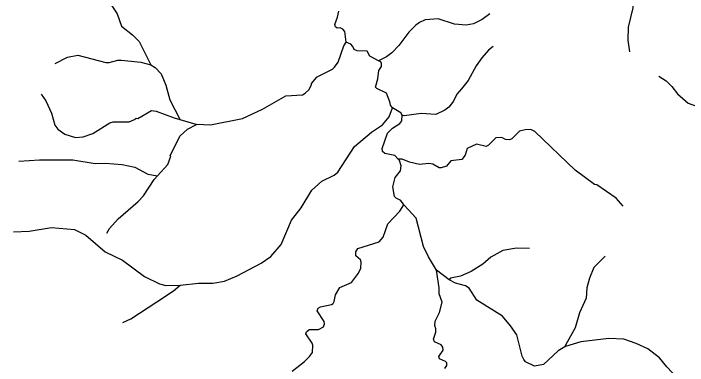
# Model space of a CAD drawing. Extents: x 393 to 446.6, y 8175.5 to 8231.
# Drawn here: x 426.191 to 430.783, y 8192.414 to 8194.81 of the extents above; entities that cross this region are included whole.
import ezdxf

# ---------------------------------------------------------------- set-up
doc = ezdxf.new("R2010")
doc.units = 0
doc.header["$LTSCALE"] = 0.064
doc.linetypes.add('LONG_DASHED', pattern=[7.5, 6, -1.5])
doc.layers.add('9', color=7, linetype='LONG_DASHED', lineweight=25)

msp = doc.modelspace()

# ---------------------------------------------------------------- linework, layer by layer
at = {"layer": '9'}
msp.add_line((429.1581, 8192.9968), (429.0729, 8193.0627), dxfattribs=at)
for points in [[(430.3895, 8194.5491), (430.3788, 8194.629), (430.3804, 8194.7178), (430.4127, 8194.8486), (430.4176, 8194.9632), (430.3998, 8195.0262), (430.3998, 8195.2184), (430.3697, 8195.3015)], [(426.6358, 8194.9692), (426.6825, 8194.9727), (426.7502, 8194.9668), (426.7794, 8194.954), (426.8344, 8194.9051), (426.8973, 8194.8082), (426.9264, 8194.7242), (427.0023, 8194.6645), (427.0475, 8194.6193), (427.1267, 8194.4618)], [(428.4571, 8194.6161), (428.4478, 8194.6873), (428.4338, 8194.7036), (428.4162, 8194.7118), (428.3958, 8194.7112), (428.3841, 8194.7194), (428.3794, 8194.7345), (428.3993, 8194.7859), (428.4074, 8194.8255)], [(429.4357, 8194.8079), (429.3841, 8194.7694), (429.3244, 8194.7404), (429.2759, 8194.7307), (429.1952, 8194.7371), (429.0838, 8194.7743), (428.995, 8194.7678), (428.9562, 8194.7501), (428.932, 8194.7307), (428.8835, 8194.6822), (428.8157, 8194.5918), (428.7689, 8194.5434), (428.7317, 8194.5143), (428.6818, 8194.4907), (428.6777, 8194.4887)], [(427.4381, 8194.0558), (427.534, 8194.0519), (427.7516, 8194.096), (427.8872, 8194.159), (428.0455, 8194.2494), (428.1601, 8194.2576), (428.1794, 8194.2675), (428.2027, 8194.2908), (428.2214, 8194.3235), (428.2214, 8194.3334), (428.2569, 8194.377), (428.2601, 8194.3786), (428.3652, 8194.4319), (428.3781, 8194.4449), (428.4023, 8194.4788), (428.441, 8194.5902), (428.4571, 8194.6161)], [(428.6777, 8194.4887), (428.6199, 8194.5199), (428.6001, 8194.5537), (428.5318, 8194.5555), (428.5131, 8194.5648), (428.5038, 8194.5858), (428.4886, 8194.601), (428.4571, 8194.6161)], [(429.4579, 8194.5865), (429.4261, 8194.5595), (429.3825, 8194.5095), (429.3437, 8194.4529), (429.2888, 8194.3545), (429.2436, 8194.2979), (429.2121, 8194.261), (429.1887, 8194.2123), (429.158, 8194.1719), (429.129, 8194.151), (429.0692, 8194.1235), (428.9675, 8194.1284), (428.8529, 8194.1138), (428.839, 8194.1175)], [(426.4762, 8194.4702), (426.5598, 8194.5127), (426.6293, 8194.5272), (426.8214, 8194.4771), (426.8424, 8194.4772), (426.9022, 8194.4933), (426.928, 8194.4933), (427.0588, 8194.4787), (427.1267, 8194.4618)], [(427.1267, 8194.4618), (427.1559, 8194.442), (427.1979, 8194.3988), (427.2282, 8194.323), (427.2574, 8194.2236), (427.3244, 8194.091), (427.3254, 8194.089)], [(428.7724, 8194.1688), (428.7592, 8194.1865), (428.7559, 8194.2091), (428.7317, 8194.2689), (428.6655, 8194.2995), (428.6574, 8194.3092), (428.6736, 8194.3657), (428.6795, 8194.4219), (428.6982, 8194.4499), (428.6993, 8194.4709), (428.6935, 8194.4802), (428.6777, 8194.4887)], [(430.5871, 8194.3829), (430.6375, 8194.3509), (430.642, 8194.348), (430.6759, 8194.3141), (430.7147, 8194.2624), (430.7874, 8194.1994), (430.8746, 8194.1687), (430.9327, 8194.1671), (431.0134, 8194.1881), (431.0683, 8194.1945), (431.2266, 8194.1816), (431.267, 8194.1897), (431.3922, 8194.2355)], [(426.3791, 8194.26), (426.4129, 8194.2156), (426.4511, 8194.1326), (426.4742, 8194.0509), (426.4936, 8194.0234), (426.5405, 8193.9879), (426.6147, 8193.9652), (426.6664, 8193.9701), (426.7326, 8193.9943), (426.8472, 8194.0654), (426.8715, 8194.0718), (426.9797, 8194.0734), (427.0168, 8194.088), (427.0265, 8194.0977), (427.0394, 8194.0961), (427.1315, 8194.1493), (427.1638, 8194.1461), (427.2865, 8194.1009), (427.3254, 8194.089)], [(427.3264, 8192.9605), (427.4512, 8192.9738), (427.5497, 8192.9754), (427.6288, 8192.9883), (427.7144, 8193.0239), (427.8791, 8193.1094), (427.9453, 8193.1562), (428.0148, 8193.2386), (428.0858, 8193.4033), (428.1504, 8193.4873), (428.223, 8193.6084), (428.2909, 8193.6698), (428.3749, 8193.7101), (428.4007, 8193.7295), (428.5153, 8193.9039), (428.63, 8194.0024), (428.7059, 8194.0525), (428.7495, 8194.1073), (428.7724, 8194.1688)], [(428.839, 8194.1175), (428.8296, 8194.135), (428.7724, 8194.1688)], [(428.8118, 8193.8182), (428.7898, 8193.8425), (428.7216, 8193.858), (428.7041, 8193.8697), (428.7029, 8193.8918), (428.7391, 8193.9956), (428.773, 8194.0295), (428.8232, 8194.0609), (428.8372, 8194.0784), (428.839, 8194.1175)], [(427.1732, 8193.7058), (427.2429, 8193.7828), (427.2633, 8193.8382), (427.259, 8193.8409), (427.3253, 8193.975), (427.3769, 8194.0234), (427.4377, 8194.0556), (427.4381, 8194.0558)], [(427.3254, 8194.089), (427.433, 8194.056), (427.4381, 8194.0558)], [(430.3446, 8193.4976), (430.2964, 8193.5535), (430.164, 8193.6439), (430.1495, 8193.6455), (430.0171, 8193.744), (429.7426, 8194.0072), (429.7152, 8194.0201), (429.6764, 8194.0185), (429.6392, 8194.0089), (429.5859, 8193.9572), (429.5698, 8193.9491), (429.544, 8193.9523), (429.5181, 8193.9652), (429.4778, 8193.9637), (429.4277, 8193.9136), (429.4116, 8193.9055), (429.3453, 8193.9217), (429.2807, 8193.891), (429.2678, 8193.8458), (429.2452, 8193.8167), (429.171, 8193.807), (429.1403, 8193.7699), (429.1048, 8193.7585), (429.0918, 8193.7585), (429.0488, 8193.7842), (429.0208, 8193.79), (428.9566, 8193.7819), (428.8901, 8193.797), (428.8387, 8193.8192), (428.8141, 8193.8183), (428.8118, 8193.8182)], [(428.8506, 8193.5067), (428.8299, 8193.5361), (428.7973, 8193.5524), (428.7868, 8193.5641), (428.7763, 8193.6294), (428.7915, 8193.694), (428.8267, 8193.7402), (428.8313, 8193.7728), (428.8205, 8193.8086), (428.8118, 8193.8182)], [(426.2283, 8193.8055), (426.3693, 8193.8135), (426.5954, 8193.8135), (426.7472, 8193.7892), (426.8182, 8193.7908), (426.9312, 8193.7828), (427.0184, 8193.765), (427.1056, 8193.7166), (427.1732, 8193.7058)], [(426.8278, 8193.3147), (426.8464, 8193.3474), (426.9036, 8193.4127), (427.0411, 8193.5309), (427.0765, 8193.5696), (427.1508, 8193.681), (427.1732, 8193.7058)], [(428.089, 8192.3747), (428.173, 8192.4409), (428.2085, 8192.4748), (428.2279, 8192.5023), (428.2311, 8192.5523), (428.2263, 8192.5669), (428.1827, 8192.6282), (428.188, 8192.6439), (428.2055, 8192.6591), (428.2685, 8192.6591), (428.3023, 8192.6778), (428.3093, 8192.6964), (428.307, 8192.7128), (428.2603, 8192.7851), (428.2673, 8192.8037), (428.2825, 8192.8142), (428.3578, 8192.8288), (428.3683, 8192.8358), (428.3765, 8192.8498), (428.3846, 8192.8953), (428.415, 8192.9443), (428.4944, 8192.9781), (428.5417, 8193.0428), (428.5568, 8193.0755), (428.5604, 8193.1163), (428.5545, 8193.1338), (428.5234, 8193.1611), (428.5234, 8193.1885), (428.5364, 8193.2095), (428.6817, 8193.2564), (428.7091, 8193.2871), (428.7414, 8193.3791), (428.8221, 8193.4647), (428.8506, 8193.5067)], [(429.0729, 8193.0627), (429.0321, 8193.1304), (429.0185, 8193.1542), (428.9852, 8193.2241), (428.9352, 8193.4162), (428.8521, 8193.5046), (428.8506, 8193.5067)], [(426.1914, 8193.3242), (426.2982, 8193.3274), (426.45, 8193.3533), (426.6067, 8193.3387), (426.6842, 8193.3), (426.815, 8193.1869), (426.9345, 8193.1304), (427.083, 8193.0206), (427.1864, 8192.9705), (427.2284, 8192.9576), (427.3264, 8192.9605)], [(429.7066, 8193.2099), (429.6183, 8193.2128), (429.5246, 8193.1966), (429.4422, 8193.1514), (429.3889, 8193.1046), (429.3082, 8193.0545), (429.2372, 8193.0222), (429.1677, 8193.0077), (429.1581, 8192.9968)], [(430.2215, 8193.1589), (430.1447, 8193.0804), (430.1156, 8193.0077), (430.0978, 8192.9431), (430.0914, 8192.8721), (430.0478, 8192.772), (430.0171, 8192.6702), (429.952, 8192.5512), (429.9468, 8192.5417)], [(429.1303, 8192.3927), (429.1431, 8192.4137), (429.1431, 8192.4312), (429.135, 8192.4417), (429.0929, 8192.4592), (429.0894, 8192.4744), (429.1175, 8192.5187), (429.1163, 8192.5385), (429.1058, 8192.5548), (429.0597, 8192.5752), (429.0527, 8192.5939), (429.0679, 8192.6405), (429.069, 8192.6627), (429.0609, 8192.686), (429.0632, 8192.7152), (429.0934, 8192.7752), (429.1112, 8192.8446), (429.0902, 8192.9027), (429.0902, 8192.9431), (429.0729, 8193.0627)], [(429.9468, 8192.5417), (429.9012, 8192.5125), (429.8023, 8192.4215), (429.7394, 8192.4102), (429.6796, 8192.4393), (429.6667, 8192.4538), (429.6554, 8192.4781), (429.6198, 8192.6234), (429.5778, 8192.6848), (429.5229, 8192.7493), (429.347, 8192.8591), (429.2947, 8192.9408), (429.2714, 8192.956), (429.2025, 8192.9747), (429.1581, 8192.9968)], [(426.9364, 8192.7055), (426.9901, 8192.7324), (427.1687, 8192.8478), (427.2813, 8192.9219), (427.3264, 8192.9605)], [(430.8187, 8192.1685), (430.7873, 8192.1938), (430.7857, 8192.2197), (430.7954, 8192.2407), (430.7857, 8192.2939), (430.7761, 8192.3036), (430.7179, 8192.3263), (430.642, 8192.4038), (430.592, 8192.4667), (430.5129, 8192.5281), (430.4337, 8192.5636), (430.3498, 8192.5927), (430.2464, 8192.5976), (430.0559, 8192.5749), (429.9517, 8192.5432), (429.9468, 8192.5417)]]:
    msp.add_lwpolyline(points, dxfattribs=at)

doc.saveas('drawing.dxf')
